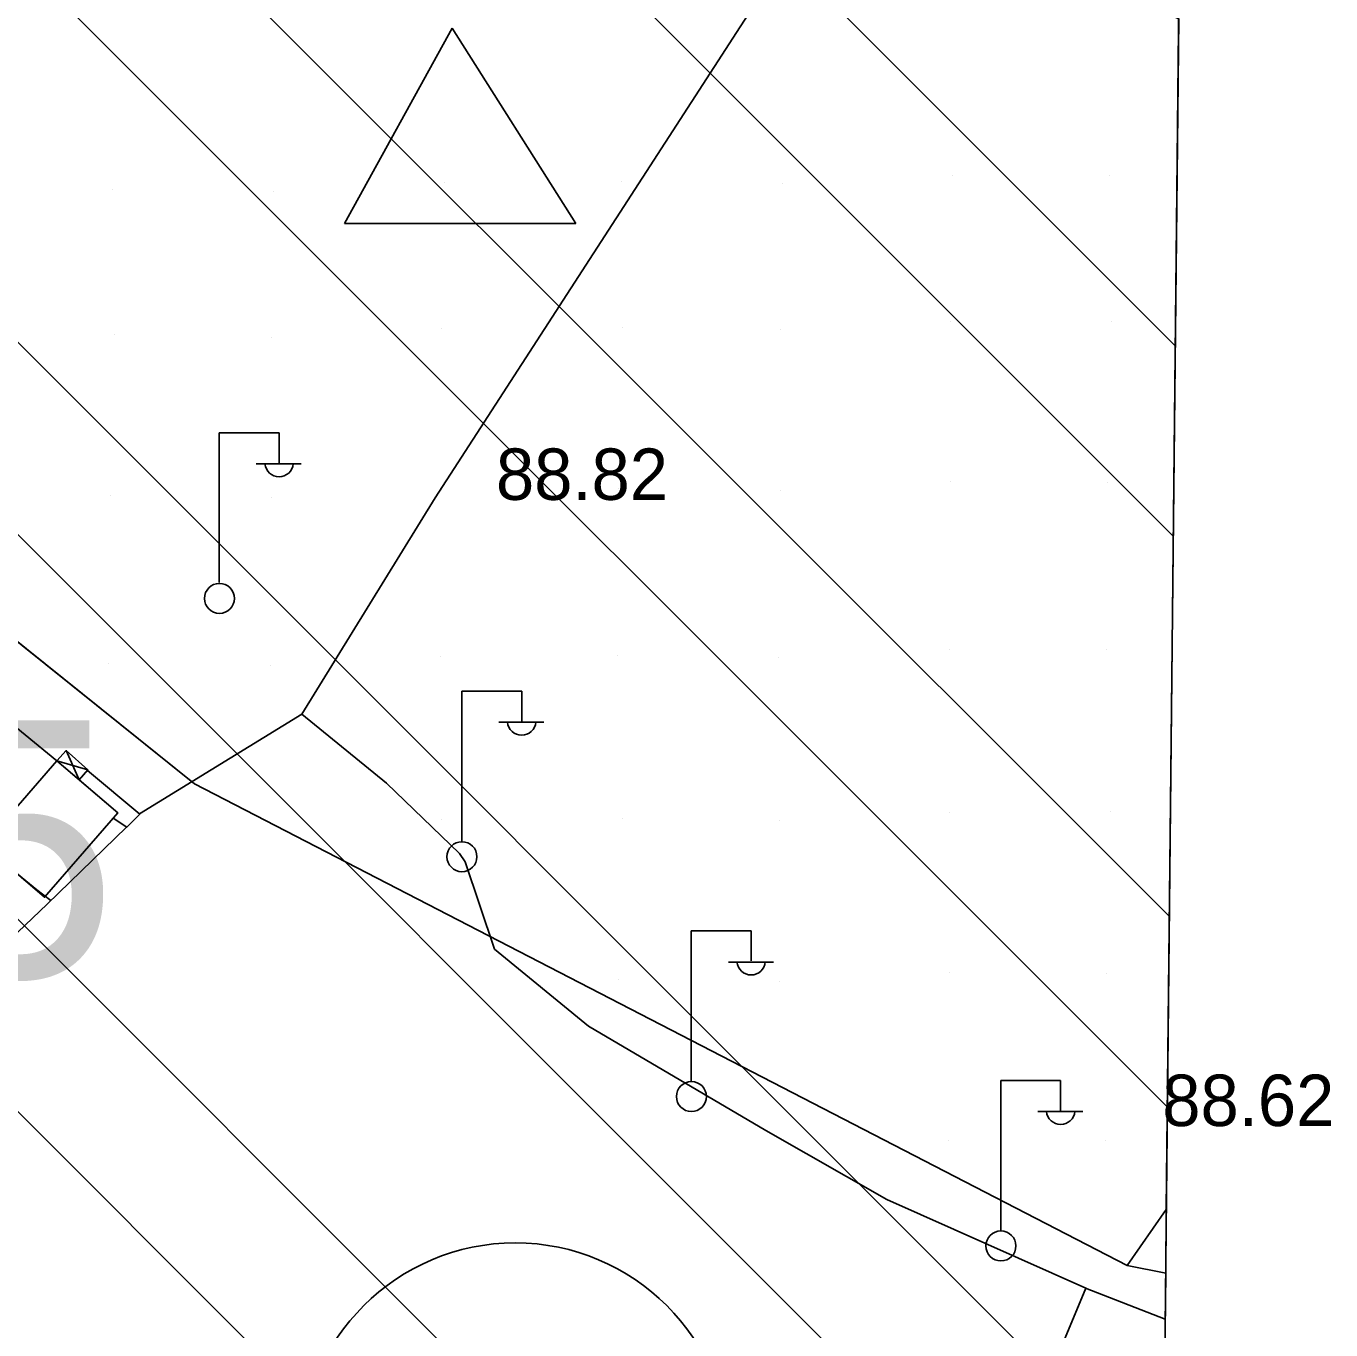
# Model space of a CAD drawing. Extents: x 417995 to 421451, y 4454518 to 4458015.
# Drawn here: x 421160 to 421312.3, y 4457540.2 to 4457692.4 of the extents above; entities that cross this region are included whole.
import ezdxf

# ---------------------------------------------------------------- set-up
doc = ezdxf.new("R2010")
doc.units = 0
for name, color, linetype in [('ADA', 7, 'Continuous'), ('B_Mesken', 7, 'Continuous'), ('B_Sundurma', 7, 'Continuous'), ('Default', 7, 'Continuous'), ('IPTAL', 7, 'Continuous'), ('LJ_SEMBOL', 7, 'Continuous'), ('OA5', 7, 'Continuous'), ('PAFTALAMA', 7, 'Continuous'), ('PL_AYA_PARK_DINLENME', 7, 'Continuous'), ('PL_EĞİTİM', 7, 'Continuous'), ('PL_KON_ONE_350', 7, 'Continuous'), ('S_Elektrik_Diregi', 7, 'Continuous'), ('Sinir_Duvar_tek_tarafa_ait', 7, 'Continuous'), ('Sinir_itirazli_Mulkiyet', 7, 'Continuous'), ('Sinir_Tel_bir_taraf', 7, 'Continuous'), ('SM_DAIRE', 7, 'Continuous'), ('SN_TR_SIVILASMA', 7, 'Continuous'), ('TR_EĞİTİM', 7, 'Continuous'), ('TR_ORTAGELISME', 7, 'Continuous'), ('Y_Kot_Noktasi', 7, 'Continuous'), ('Y_Lejant', 7, 'Continuous'), ('Yol_Sose', 7, 'Continuous')]:
    doc.layers.add(name, color=color, linetype=linetype)

# ---------------------------------------------------------------- blocks, each defined once
blk = doc.blocks.new('POINT_DISPLAY')
at = {"layer": 'Default'}
blk.add_line((0, 0), (0, 0), dxfattribs=at)

msp = doc.modelspace()

# ---------------------------------------------------------------- linework, layer by layer
at = {"layer": 'ADA'}
for p, q in [((421179.63, 4457603.91), (421088.51, 4457677.16)), ((421288.49, 4457547.7), (421179.63, 4457603.91)), ((421293.05, 4457554.22), (421288.49, 4457547.7)), ((421288.49, 4457547.7), (421292.98, 4457546.8))]:
    msp.add_line(p, q, dxfattribs=at)
at = {"layer": 'B_Mesken'}
for points in [[(421163.59, 4457606.62), (421156.13, 4457612.69), (421148.07, 4457602.52), (421155, 4457596.75)], [(421163.59, 4457606.62), (421155, 4457596.75), (421148.07, 4457602.52), (421156.13, 4457612.69)], [(421163.59, 4457606.62), (421170.68, 4457600.55), (421162.14, 4457590.68), (421155, 4457596.75)], [(421166.17, 4457604.41), (421170.68, 4457600.55), (421162.14, 4457590.68), (421155, 4457596.75), (421163.59, 4457606.62)]]:
    msp.add_lwpolyline(points, close=True, dxfattribs=at)
at = {"layer": 'B_Sundurma'}
for p, q in [((421164.65, 4457607.8), (421166.17, 4457604.41)), ((421163.59, 4457606.62), (421167.19, 4457605.54))]:
    msp.add_line(p, q, dxfattribs=at)
msp.add_lwpolyline([(421163.59, 4457606.62), (421164.65, 4457607.8), (421167.19, 4457605.54), (421166.17, 4457604.41)], close=True, dxfattribs=at)
msp.add_lwpolyline([(421163.59, 4457606.62), (421164.65, 4457607.8), (421167.19, 4457605.54), (421166.17, 4457604.41)], close=True, dxfattribs=at)
at = {"layer": 'IPTAL'}
msp.add_line((421290.54, 4457313.7), (421295.36, 4457775.52), dxfattribs=at)
at = {"layer": 'LJ_SEMBOL'}
for p, q in [((421209.69, 4457692.15), (421197.14, 4457669.34)), ((421224.16, 4457669.34), (421209.69, 4457692.15)), ((421197.14, 4457669.34), (421224.16, 4457669.34))]:
    msp.add_line(p, q, dxfattribs=at)
at = {"layer": 'PAFTALAMA'}
msp.add_line((421266.41, 4454999.4), (421295.36, 4457775.52), dxfattribs=at)
at = {"layer": 'PL_AYA_PARK_DINLENME'}
msp.add_line((421292.98, 4457546.8), (421293.05, 4457554.22), dxfattribs=at)
msp.add_lwpolyline([(421293.05, 4457554.22), (421288.49, 4457547.7), (421292.98, 4457546.8)], dxfattribs=at)
at = {"layer": 'PL_EĞİTİM'}
msp.add_line((421293.05, 4457554.22), (421294.5, 4457693.23), dxfattribs=at)
msp.add_lwpolyline([(421294.5, 4457693.23), (421260.8, 4457708.4), (421160.55, 4457766.46), (421128.83, 4457727.14), (421088.51, 4457677.16), (421179.63, 4457603.91), (421288.49, 4457547.7), (421293.05, 4457554.22)], dxfattribs=at)
at = {"layer": 'PL_KON_ONE_350'}
msp.add_line((421291.85, 4457438.69), (421292.98, 4457546.8), dxfattribs=at)
msp.add_lwpolyline([(421292.98, 4457546.8), (421288.49, 4457547.7), (421179.63, 4457603.91), (421088.51, 4457677.16)], dxfattribs=at)
at = {"layer": 'S_Elektrik_Diregi'}
for p, q in [((421182.51, 4457627.41), (421182.51, 4457644.91)), ((421182.51, 4457644.91), (421189.51, 4457644.91)), ((421189.51, 4457641.41), (421189.51, 4457644.91)), ((421186.85, 4457641.27), (421192.1, 4457641.27)), ((421210.82, 4457597.25), (421210.82, 4457614.75)), ((421210.82, 4457614.75), (421217.82, 4457614.75)), ((421217.82, 4457611.25), (421217.82, 4457614.75)), ((421215.16, 4457611.11), (421220.41, 4457611.11)), ((421237.6, 4457569.26), (421237.6, 4457586.76)), ((421237.6, 4457586.76), (421244.6, 4457586.76)), ((421244.6, 4457583.26), (421244.6, 4457586.76)), ((421241.94, 4457583.12), (421247.19, 4457583.12)), ((421273.72, 4457551.81), (421273.72, 4457569.31)), ((421273.72, 4457569.31), (421280.72, 4457569.31)), ((421280.72, 4457565.81), (421280.72, 4457569.31)), ((421278.06, 4457565.67), (421283.31, 4457565.67))]:
    msp.add_line(p, q, dxfattribs=at)
for centre in [(421182.55, 4457625.57), (421210.85, 4457595.42), (421237.63, 4457567.42), (421273.75, 4457549.98)]:
    msp.add_circle(centre, 1.75, dxfattribs=at)
for centre in [(421189.51, 4457641.42), (421217.82, 4457611.26), (421244.6, 4457583.27), (421280.72, 4457565.82)]:
    msp.add_arc(centre, 1.66, 184.8384, 355.1464, dxfattribs=at)
at = {"layer": 'Sinir_Duvar_tek_tarafa_ait'}
msp.add_lwpolyline([(421167.14, 4457605.49), (421173.27, 4457600.4), (421171.74, 4457598.86), (421170.14, 4457599.92)], dxfattribs=at)
at = {"layer": 'Sinir_itirazli_Mulkiyet'}
for points in [[(421192.17, 4457612.06), (421207.72, 4457637.32), (421244.69, 4457694.39), (421276.4, 4457748.54)], [(421292.92, 4457541.44), (421283.63, 4457545.06)]]:
    msp.add_lwpolyline(points, dxfattribs=at)
at = {"layer": 'Sinir_Tel_bir_taraf'}
for points in [[(421173.21, 4457600.43), (421192.17, 4457612.06), (421202.06, 4457603.99), (421210.56, 4457595.8), (421211.22, 4457594.83), (421214.65, 4457584.63), (421225.6, 4457575.62), (421246.32, 4457563.47), (421260.45, 4457555.39), (421283.65, 4457545.05), (421278.15, 4457531.8), (421267.43, 4457513.88), (421255.82, 4457493.26), (421244.52, 4457474.14), (421237.72, 4457463.09), (421225.28, 4457443.15), (421218.74, 4457429.71), (421212.73, 4457417.05), (421272.8, 4457403.01), (421291.44, 4457399.43)], [(421171.72, 4457598.87), (421162.45, 4457589.88), (421147.92, 4457576.06)]]:
    msp.add_lwpolyline(points, dxfattribs=at)
at = {"layer": 'SM_DAIRE'}
msp.add_circle((421217.07, 4457525.34), 25, dxfattribs=at)
at = {"layer": 'SN_TR_SIVILASMA'}
for p, q in [((421291.79, 4457432.88), (420945.45, 4457779.22)), ((421292.02, 4457455.1), (420968.14, 4457778.98)), ((421292.48, 4457499.54), (421013.52, 4457778.5)), ((421292.71, 4457521.76), (421036.21, 4457778.26)), ((421293.18, 4457566.2), (421081.59, 4457777.78)), ((421293.41, 4457588.42), (421104.28, 4457777.54)), ((421293.87, 4457632.85), (421149.66, 4457777.06)), ((421294.1, 4457655.07), (421172.35, 4457776.82))]:
    msp.add_line(p, q, dxfattribs=at)
at = {"layer": 'TR_ORTAGELISME'}
msp.add_line((421291.85, 4457438.69), (421292.98, 4457546.8), dxfattribs=at)
msp.add_lwpolyline([(421292.98, 4457546.8), (421288.49, 4457547.7), (421179.63, 4457603.91), (421088.51, 4457677.16), (421083.69, 4457671.18)], dxfattribs=at)
msp.add_circle((421217.07, 4457525.34), 25, dxfattribs=at)
at = {"layer": 'Y_Lejant'}
msp.add_lwpolyline([(419168.18, 4457798.01), (421295.36, 4457775.52), (421266.41, 4454999.4), (419138.44, 4455021.89)], close=True, dxfattribs=at)
at = {"layer": 'Yol_Sose'}
for points in [[(421077.83, 4457680.64), (421069.79, 4457672.26), (421069.31, 4457671.6), (421069.15, 4457671.24), (421069.11, 4457670.67), (421069.2, 4457670.04), (421069.44, 4457669.27), (421070.34, 4457667.95), (421101.62, 4457640.93), (421126.56, 4457619.9), (421161.24, 4457591.56)], [(421161.24, 4457591.56), (421162.87, 4457590.29)]]:
    msp.add_lwpolyline(points, dxfattribs=at)

# ---------------------------------------------------------------- block references
at = {"layer": 'TR_EĞİTİM', "xscale": 0.1, "yscale": 0.10000000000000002}
for p in [(421208.78, 4457674.07), (421229.46, 4457674.19), (421248.26, 4457673.96), (421268.14, 4457674.95), (421286.45, 4457674.9), (421170.09, 4457673.31), (421188.9, 4457673.08), (421229.62, 4457657.24), (421267.86, 4457657.91), (421286.61, 4457657.95), (421170.26, 4457656.36), (421188.61, 4457656.05), (421208.49, 4457657.03), (421247.98, 4457656.93), (421267.86, 4457639.2), (421286.16, 4457639.15), (421169.81, 4457637.56), (421188.61, 4457637.33), (421208.49, 4457638.32), (421229.17, 4457638.44), (421247.98, 4457638.22), (421267.71, 4457619.66), (421286.02, 4457619.61), (421169.66, 4457618.02), (421188.46, 4457617.79), (421208.34, 4457618.78), (421229.03, 4457618.9), (421247.83, 4457618.68), (421208.42, 4457599.71), (421229.55, 4457599.93), (421247.91, 4457599.61), (421267.79, 4457600.6), (421286.54, 4457600.64), (421229.1, 4457581.13), (421267.79, 4457581.89), (421286.09, 4457581.83), (421247.91, 4457580.9), (421267.64, 4457562.34), (421285.95, 4457562.29)]:
    msp.add_blockref('POINT_DISPLAY', p, dxfattribs=at)

# ---------------------------------------------------------------- texts
at = {"layer": 'OA5'}
msp.add_text('Ö.A -5', height=30, dxfattribs=at).set_placement((421054.74, 4457581.32))
at = {"layer": 'Y_Kot_Noktasi'}
for s, p in [('88.82', (421214.82, 4457637.07)), ('88.62', (421292.58, 4457563.98))]:
    msp.add_text(s, height=6, dxfattribs=at).set_placement(p)

doc.saveas('drawing.dxf')
